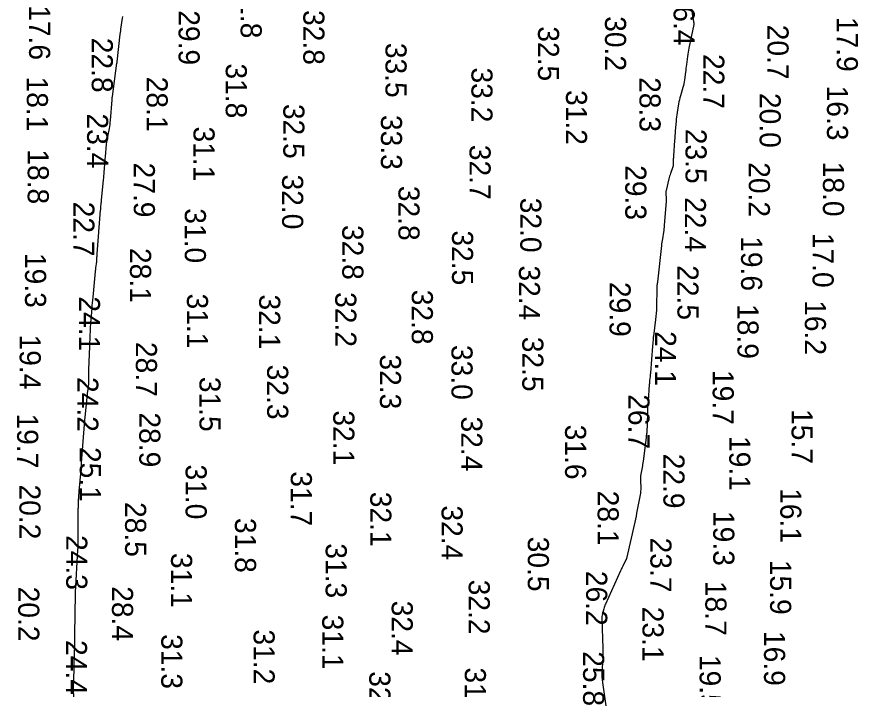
# Model space of a CAD drawing. Extents: x 1178573 to 1187098, y 693282 to 751751.
# Drawn here: x 1179228.6 to 1179727.1, y 709928.8 to 710327.3 of the extents above; entities that cross this region are included whole.
import ezdxf

# ---------------------------------------------------------------- set-up
doc = ezdxf.new("R2010")
doc.units = 0
doc.layers.add('V-HYDS-MAJR', color=7, linetype='Continuous')
doc.layers.add('V-HYDS-SOUN', color=7, linetype='Continuous')

msp = doc.modelspace()

# ---------------------------------------------------------------- linework, layer by layer
at = {"layer": 'V-HYDS-MAJR'}
for points in [[(1179627.29, 710338.16), (1179629.6, 710324.41), (1179629.62, 710324.26), (1179629.64, 710324.12), (1179629.66, 710323.98), (1179629.67, 710323.83), (1179629.72, 710323.26), (1179629.73, 710323.12), (1179629.73, 710322.97), (1179629.71, 710322.83), (1179629.69, 710322.69), (1179626.8, 710308.68), (1179626.57, 710307.5), (1179626.36, 710306.31), (1179626.17, 710305.11), (1179626, 710303.91), (1179625.38, 710298.99), (1179625.23, 710297.85), (1179625.09, 710296.72), (1179624.94, 710295.59), (1179624.79, 710294.45), (1179624.2, 710289.92), (1179624.03, 710288.79), (1179623.82, 710287.67), (1179623.56, 710286.56), (1179623.26, 710285.46), (1179621.81, 710280.56), (1179621.48, 710279.38), (1179621.19, 710278.18), (1179620.93, 710276.98), (1179620.71, 710275.77), (1179619.84, 710270.59), (1179619.64, 710269.32), (1179619.47, 710268.04), (1179619.33, 710266.76), (1179619.21, 710265.48), (1179618.74, 710259.68), (1179618.63, 710258.29), (1179618.53, 710256.89), (1179618.42, 710255.5), (1179618.32, 710254.11), (1179617.67, 710245.03), (1179617.63, 710244.43), (1179617.61, 710243.82), (1179617.59, 710243.22), (1179617.58, 710242.61), (1179617.56, 710240.2), (1179617.53, 710239.6), (1179617.45, 710239), (1179617.32, 710238.42), (1179617.14, 710237.85), (1179615.9, 710234.47), (1179615.64, 710233.71), (1179615.39, 710232.95), (1179615.17, 710232.18), (1179614.97, 710231.4), (1179613.28, 710224.45), (1179613.18, 710223.9), (1179613.12, 710223.36), (1179613.1, 710222.81), (1179613.14, 710222.26), (1179613.37, 710220.04), (1179613.41, 710219.49), (1179613.43, 710218.93), (1179613.42, 710218.38), (1179613.39, 710217.82), (1179612.23, 710203.75), (1179612.14, 710202.74), (1179612.03, 710201.73), (1179611.89, 710200.73), (1179611.74, 710199.73), (1179611.08, 710195.72), (1179610.93, 710194.71), (1179610.78, 710193.71), (1179610.65, 710192.7), (1179610.54, 710191.69), (1179608.2, 710170.27), (1179608.18, 710170.08), (1179608.15, 710169.88), (1179608.12, 710169.69), (1179608.09, 710169.49), (1179607.95, 710168.64), (1179607.93, 710168.48), (1179607.91, 710168.32), (1179607.89, 710168.16), (1179607.88, 710168), (1179607.83, 710167.36), (1179607.82, 710167.21), (1179607.81, 710167.05), (1179607.8, 710166.89), (1179607.8, 710166.73), (1179607.63, 710155.28), (1179607.58, 710153.44), (1179607.47, 710151.61), (1179607.31, 710149.78), (1179607.1, 710147.95), (1179605.78, 710137.98), (1179605.72, 710137.49), (1179605.67, 710137.01), (1179605.62, 710136.53), (1179605.58, 710136.04), (1179605.43, 710134.1), (1179605.39, 710133.62), (1179605.36, 710133.13), (1179605.32, 710132.65), (1179605.28, 710132.16), (1179604.03, 710116.41), (1179603.98, 710115.83), (1179603.92, 710115.24), (1179603.87, 710114.66), (1179603.81, 710114.08), (1179603.55, 710111.75), (1179603.49, 710111.17), (1179603.44, 710110.59), (1179603.38, 710110), (1179603.34, 710109.42), (1179602.6, 710099.54), (1179602.47, 710097.7), (1179602.36, 710095.85), (1179602.27, 710094.01), (1179602.19, 710092.17), (1179601.81, 710080.81), (1179601.8, 710080.58), (1179601.78, 710080.34), (1179601.75, 710080.11), (1179601.72, 710079.88), (1179601.58, 710078.95), (1179601.54, 710078.72), (1179601.51, 710078.48), (1179601.47, 710078.25), (1179601.44, 710078.02), (1179599.68, 710064.04), (1179599.55, 710063.06), (1179599.41, 710062.07), (1179599.25, 710061.09), (1179599.08, 710060.11), (1179598.38, 710056.21), (1179598.23, 710055.23), (1179598.14, 710054.24), (1179598.09, 710053.26), (1179598.1, 710052.27), (1179598.26, 710048.1), (1179598.27, 710047.07), (1179598.22, 710046.06), (1179598.11, 710045.04), (1179597.95, 710044.03), (1179596.22, 710035.05), (1179595.86, 710033.21), (1179595.48, 710031.39), (1179595.09, 710029.56), (1179594.68, 710027.74), (1179589.77, 710006.21), (1179589.76, 710006.15), (1179589.74, 710006.08), (1179589.72, 710006.02), (1179589.7, 710005.95), (1179589.62, 710005.69), (1179589.59, 710005.63), (1179589.57, 710005.57), (1179589.54, 710005.5), (1179589.51, 710005.44), (1179587.6, 710001.65), (1179587.27, 710000.99), (1179586.95, 710000.34), (1179586.64, 709999.67), (1179586.33, 709999.01), (1179577.39, 709979.25), (1179577.09, 709978.55), (1179576.82, 709977.84), (1179576.57, 709977.12), (1179576.36, 709976.39), (1179575.55, 709973.45), (1179575.38, 709972.71), (1179575.26, 709971.96), (1179575.2, 709971.21), (1179575.2, 709970.45), (1179575.86, 709953.08), (1179575.9, 709951.38), (1179575.9, 709949.68), (1179575.85, 709947.98), (1179575.75, 709946.29), (1179575.27, 709939.5), (1179575.2, 709937.8), (1179575.21, 709936.11), (1179575.33, 709934.43), (1179575.53, 709932.74), (1179577.6, 709918.84)], [(1179262.56, 709918.36), (1179262.23, 709928.96), (1179262.22, 709929.31), (1179262.21, 709929.66), (1179262.21, 709930.01), (1179262.22, 709930.36), (1179262.24, 709931.76), (1179262.24, 709932.11), (1179262.25, 709932.46), (1179262.26, 709932.81), (1179262.27, 709933.17), (1179262.83, 709951.77), (1179262.84, 709952.1), (1179262.85, 709952.42), (1179262.86, 709952.74), (1179262.87, 709953.07), (1179262.92, 709954.92), (1179262.92, 709954.96), (1179262.92, 709955.01), (1179262.92, 709955.05), (1179262.92, 709955.09), (1179262.92, 709955.26), (1179262.92, 709955.3), (1179262.93, 709955.35), (1179262.93, 709955.39), (1179262.93, 709955.43), (1179263.02, 709966.28), (1179263.04, 709968.1), (1179263.06, 709969.93), (1179263.09, 709971.75), (1179263.13, 709973.57), (1179263.37, 709984.95), (1179263.37, 709985.01), (1179263.37, 709985.07), (1179263.38, 709985.14), (1179263.38, 709985.2), (1179263.4, 709985.46), (1179263.41, 709985.51), (1179263.41, 709985.57), (1179263.41, 709985.62), (1179263.41, 709985.68), (1179263.42, 709985.89), (1179263.42, 709985.95), (1179263.42, 709986), (1179263.43, 709986.06), (1179263.43, 709986.11), (1179264.78, 710011.45), (1179264.79, 710011.72), (1179264.81, 710011.99), (1179264.82, 710012.27), (1179264.84, 710012.54), (1179264.9, 710013.64), (1179264.91, 710013.91), (1179264.92, 710014.18), (1179264.92, 710014.46), (1179264.92, 710014.73), (1179264.86, 710020.04), (1179264.85, 710021.02), (1179264.85, 710022), (1179264.85, 710022.97), (1179264.86, 710023.95), (1179265, 710035.1), (1179265, 710035.54), (1179265.01, 710035.97), (1179265.02, 710036.41), (1179265.04, 710036.84), (1179265.1, 710038.59), (1179265.12, 710039.02), (1179265.14, 710039.46), (1179265.16, 710039.89), (1179265.19, 710040.33), (1179265.8, 710048.79), (1179265.88, 710049.79), (1179265.97, 710050.79), (1179266.07, 710051.79), (1179266.18, 710052.79), (1179266.79, 710057.95), (1179266.83, 710058.36), (1179266.86, 710058.77), (1179266.87, 710059.18), (1179266.88, 710059.59), (1179266.87, 710061.23), (1179266.87, 710061.64), (1179266.88, 710062.05), (1179266.9, 710062.46), (1179266.93, 710062.87), (1179268.67, 710085.69), (1179268.69, 710086.03), (1179268.72, 710086.37), (1179268.74, 710086.71), (1179268.77, 710087.05), (1179268.88, 710088.41), (1179268.91, 710088.75), (1179268.94, 710089.09), (1179268.97, 710089.43), (1179269.01, 710089.77), (1179270.73, 710105.79), (1179270.79, 710106.29), (1179270.84, 710106.8), (1179270.9, 710107.3), (1179270.95, 710107.8), (1179271.18, 710109.8), (1179271.22, 710110.3), (1179271.26, 710110.81), (1179271.28, 710111.31), (1179271.28, 710111.81), (1179271.26, 710115.25), (1179271.25, 710115.99), (1179271.26, 710116.73), (1179271.28, 710117.47), (1179271.3, 710118.21), (1179271.81, 710131.92), (1179271.86, 710133.23), (1179271.91, 710134.55), (1179271.96, 710135.86), (1179272.01, 710137.18), (1179272.22, 710142.43), (1179272.28, 710143.75), (1179272.35, 710145.06), (1179272.44, 710146.37), (1179272.54, 710147.68), (1179273.13, 710154.68), (1179273.27, 710156.28), (1179273.41, 710157.88), (1179273.56, 710159.48), (1179273.71, 710161.08), (1179275.2, 710176.42), (1179275.25, 710176.97), (1179275.32, 710177.53), (1179275.39, 710178.08), (1179275.46, 710178.64), (1179275.79, 710180.99), (1179275.86, 710181.48), (1179275.91, 710181.96), (1179275.95, 710182.45), (1179275.97, 710182.94), (1179276.06, 710184.9), (1179276.09, 710185.39), (1179276.12, 710185.87), (1179276.15, 710186.36), (1179276.18, 710186.85), (1179278.22, 710212.74), (1179278.26, 710213.22), (1179278.3, 710213.71), (1179278.34, 710214.19), (1179278.38, 710214.68), (1179278.57, 710216.62), (1179278.61, 710217.1), (1179278.66, 710217.59), (1179278.71, 710218.07), (1179278.76, 710218.56), (1179279.98, 710230.79), (1179280.09, 710231.92), (1179280.19, 710233.05), (1179280.28, 710234.18), (1179280.36, 710235.32), (1179280.67, 710239.85), (1179280.75, 710240.98), (1179280.84, 710242.12), (1179280.94, 710243.25), (1179281.04, 710244.38), (1179281.76, 710251.77), (1179281.89, 710252.95), (1179282.05, 710254.12), (1179282.24, 710255.29), (1179282.46, 710256.45), (1179283.39, 710261.1), (1179283.6, 710262.26), (1179283.78, 710263.43), (1179283.92, 710264.61), (1179284.03, 710265.79), (1179284.97, 710278.1), (1179284.99, 710278.27), (1179285, 710278.44), (1179285.02, 710278.62), (1179285.04, 710278.79), (1179285.14, 710279.48), (1179285.16, 710279.65), (1179285.18, 710279.83), (1179285.21, 710280), (1179285.23, 710280.17), (1179287.92, 710299.83), (1179287.92, 710299.85), (1179287.92, 710299.88), (1179287.93, 710299.9), (1179287.93, 710299.93), (1179287.94, 710300.05), (1179287.95, 710300.09), (1179287.95, 710300.12), (1179287.99, 710300.46), (1179287.99, 710300.52), (1179288, 710300.58), (1179288.01, 710300.65), (1179288.02, 710300.71), (1179289.9, 710316.98), (1179290.02, 710318.03), (1179290.15, 710319.08), (1179290.29, 710320.12), (1179290.43, 710321.17), (1179291.01, 710325.35), (1179291.16, 710326.39), (1179291.3, 710327.44)]]:
    msp.add_lwpolyline(points, dxfattribs=at)

# ---------------------------------------------------------------- texts
at = {"layer": 'V-HYDS-SOUN'}
for s, p in [('31.8 ', (1179361.2, 710347.08)), ('26.4 ', (1179617.75, 710342.89)), ('17.6 ', (1179235.83, 710334.22)), ('29.9 ', (1179324.42, 710331.23)), ('32.8 ', (1179398.34, 710331.37)), ('30.2 ', (1179577.09, 710327.72)), ('17.9 ', (1179714.44, 710327.3)), ('32.5 ', (1179537.41, 710321.73)), ('20.7 ', (1179673.39, 710322.67)), ('22.8 ', (1179272.97, 710314.93)), ('33.5 ', (1179447.02, 710311.92)), ('22.7 ', (1179635.3, 710305.28)), ('31.8 ', (1179352.37, 710299.71)), ('33.2 ', (1179497.95, 710297.31)), ('18.1 ', (1179234.49, 710291.95)), ('28.1 ', (1179305.49, 710291.86)), ('28.3 ', (1179597.54, 710291.57)), ('31.2 ', (1179553.96, 710283.95)), ('16.3 ', (1179708.63, 710286.58)), ('20.0 ', (1179668.73, 710282.23)), ('32.5 ', (1179386.49, 710275.74)), ('23.4 ', (1179270.21, 710270.06)), ('33.3 ', (1179444.32, 710269.19)), ('31.1 ', (1179333.25, 710262.33)), ('23.5 ', (1179624.81, 710260.97)), ('18.8 ', (1179235.02, 710248.82)), ('32.7 ', (1179496.82, 710251.48)), ('27.9 ', (1179297.88, 710240.95)), ('29.3 ', (1179589.11, 710239.4)), ('20.2 ', (1179662.32, 710241.17)), ('18.0 ', (1179706.26, 710241.48)), ('32.0 ', (1179385.76, 710233.87)), ('32.8 ', (1179454.7, 710227.17)), ('32.0 ', (1179526.9, 710220.12)), ('22.4 ', (1179624.41, 710220.45)), ('22.7 ', (1179262.04, 710217.78)), ('31.0 ', (1179328.12, 710213.86)), ('32.8 ', (1179421.43, 710203.97)), ('32.5 ', (1179486.46, 710200.74)), ('17.0 ', (1179700.1, 710199.32)), ('19.6 ', (1179657.74, 710197.31)), ('28.1 ', (1179295.65, 710190.35)), ('19.3 ', (1179233.43, 710187.4)), ('32.4 ', (1179526.08, 710179.97)), ('22.5 ', (1179620.02, 710180.13)), ('29.9 ', (1179579.8, 710170.21)), ('32.2 ', (1179417.25, 710164.17)), ('32.8 ', (1179462.61, 710165.58)), ('24.1 ', (1179265.37, 710161.67)), ('31.1 ', (1179329.37, 710163.31)), ('32.1 ', (1179372.16, 710162.76)), ('16.2 ', (1179695.53, 710159.38)), ('18.9 ', (1179655.59, 710157.09)), ('24.1 ', (1179606.77, 710141.04)), ('19.4 ', (1179230.25, 710139.02)), ('28.7 ', (1179299.11, 710134.65)), ('32.5 ', (1179528.09, 710137.71)), ('33.0 ', (1179486.12, 710132.85)), ('32.3 ', (1179443.73, 710127.23)), ('32.3 ', (1179376.9, 710121.16)), ('24.2 ', (1179264.36, 710113.84)), ('31.5 ', (1179336.79, 710113.96)), ('19.7 ', (1179640.91, 710118.01)), ('26.7 ', (1179590.98, 710103.64)), ('32.1 ', (1179416.09, 710094.09)), ('15.7 ', (1179687.66, 710094.85)), ('19.7 ', (1179228.74, 710092.22)), ('28.9 ', (1179301.12, 710092.85)), ('32.4 ', (1179491.89, 710090.43)), ('31.6 ', (1179553.44, 710085.6)), ('19.1 ', (1179650.73, 710078.9)), ('25.1 ', (1179265.86, 710072.37)), ('22.9 ', (1179611.72, 710068.41)), ('31.0 ', (1179328.57, 710061.99)), ('31.7 ', (1179390.91, 710057.94)), ('20.2 ', (1179230.11, 710050.13)), ('32.1 ', (1179438, 710045.83)), ('28.1 ', (1179572.75, 710046.48)), ('16.1 ', (1179680.98, 710047.96)), ('28.5 ', (1179292.72, 710039.75)), ('32.4 ', (1179480.25, 710037.74)), ('19.3 ', (1179641.24, 710034.45)), ('31.8 ', (1179357.82, 710030.32)), ('24.3 ', (1179257.81, 710020.14)), ('30.5 ', (1179531.37, 710019.21)), ('31.3 ', (1179411.58, 710015.29)), ('23.7 ', (1179604, 710018.67)), ('31.1 ', (1179319.96, 710009.57)), ('15.9 ', (1179674.94, 710005.48)), ('26.2 ', (1179565.93, 709998.95)), ('20.2 ', (1179229.39, 709989.6)), ('28.4 ', (1179284.97, 709989.84)), ('32.2 ', (1179496.35, 709993.73)), ('18.7 ', (1179636.58, 709993.01)), ('32.4 ', (1179450.69, 709981.28)), ('23.1 ', (1179599.32, 709977.68)), ('31.1 ', (1179409.53, 709972.99)), ('31.2 ', (1179368.85, 709964.24)), ('31.3 ', (1179314.17, 709961.45)), ('16.9 ', (1179671.33, 709963.32)), ('24.4 ', (1179257.68, 709957.95)), ('25.8 ', (1179564.12, 709951.31)), ('19.5 ', (1179633.18, 709949.13)), ('32.0 ', (1179437.43, 709939.45)), ('31.7 ', (1179494.03, 709941.7))]:
    msp.add_text(s, height=12.5, rotation=270, dxfattribs=at).set_placement(p)

doc.saveas('drawing.dxf')
